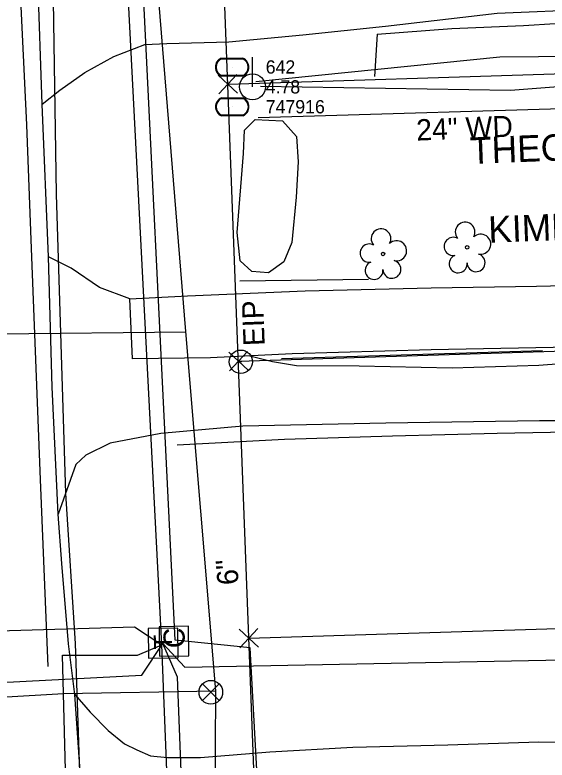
# Model space of a CAD drawing. Extents: x 3040896 to 3051146, y 687568 to 732976.
# Drawn here: x 3050432.3 to 3050532.7, y 692760.7 to 692901.3 of the extents above; entities that cross this region are included whole.
import ezdxf

# ---------------------------------------------------------------- set-up
doc = ezdxf.new("R2010")
doc.units = 0
for name, color, linetype in [('Exist Other Culture Fence Line', 7, 'Continuous'), ('Exist Other Culture Fence Line Text', 7, 'Continuous'), ('Exist Property Corner CELL', 7, 'Continuous'), ('Exist Property Line', 7, 'Continuous'), ('Exist Property Owner Text', 7, 'Continuous'), ('Exist Right of Way Line', 7, 'Continuous'), ('Exist Roads EOP', 7, 'Continuous'), ('Exist Roads EOP Other', 7, 'Continuous'), ('Exist Roads EOT', 7, 'Continuous'), ('Exist Roads Soil', 7, 'Continuous'), ('Exist Utilities Power Pole CELL', 7, 'Continuous'), ('Exist Utilities Power Pole Cogo Comment', 7, 'Continuous'), ('Exist Utilities Power Pole Cogo Elevation', 7, 'Continuous'), ('Exist Utilities Power Pole Cogo Number', 7, 'Continuous'), ('Exist Utilities Power UG Cable SUE', 7, 'Continuous'), ('Exist Utilities Telephone Pedestal CELL', 7, 'Continuous'), ('Exist Utilities Telephone UG Cable', 7, 'Continuous'), ('Exist Utilities Telephone UG Conduit SUE', 7, 'Continuous'), ('Exist Utilities TV Pedestal CELL', 7, 'Continuous'), ('Exist Utilities TV UG Cable', 7, 'Continuous'), ('Exist Utilities Water Meter CELL', 7, 'Continuous'), ('Exist Utilities Water UG Line', 7, 'Continuous'), ('Exist Utilities Water UG Line SUE', 7, 'Continuous'), ('Exist Utilities Water UG Line SUE Text', 7, 'Continuous'), ('Exist Utilities Water Valve CELL', 7, 'Continuous'), ('Exist Vegetation Hedge Row', 7, 'Continuous'), ('Exist Vegetation Tree CELL', 7, 'Continuous'), ('Scratch_Level_1', 7, 'Continuous')]:
    doc.layers.add(name, color=color, linetype=linetype)

# ---------------------------------------------------------------- blocks, each defined once
blk = doc.blocks.new('EXIST UTILITIES POWER POLE')
at = {"layer": 'Exist Utilities Power Pole CELL'}
for q in [(0, 0.1125), (0, 0)]:
    blk.add_line((0, 0), q, dxfattribs=at)
blk.add_circle((0, 0), 0.049, dxfattribs=at)

msp = doc.modelspace()

# ---------------------------------------------------------------- linework, layer by layer
at = {"layer": 'Exist Other Culture Fence Line'}
for points in [[(3050500.65, 692897.65), (3050514.72, 692898.72), (3050528.25, 692899.3), (3050540.24, 692900.01), (3050551.13, 692900.18), (3050563.03, 692900.5)], [(3050500.65, 692897.65), (3050500.16, 692889.66)], [(3050546.06, 692883.87), (3050478.19, 692881.84)], [(3050474.73, 692851.09), (3050499, 692851.42)], [(3050482.56, 692836.49), (3050531.87, 692837.96)], [(3050462.91, 692820.16), (3050483.16, 692821.26), (3050503.53, 692821.87), (3050523.31, 692822.35), (3050533.36, 692822.55), (3050542.25, 692823.07), (3050550.06, 692819.93), (3050555.95, 692814.61), (3050558.07, 692807.96), (3050559.02, 692796.19)]]:
    msp.add_lwpolyline(points, dxfattribs=at)
at = {"layer": 'Exist Property Corner CELL'}
for p, q in [((3050472.44, 692888.21), (3050472.44, 692888.21)), ((3050474.49, 692835.95), (3050474.49, 692835.95)), ((3050476.43, 692783.71), (3050476.43, 692783.71))]:
    msp.add_line(p, q, dxfattribs=at)
for points in [[(3050474.15, 692890.03), (3050470.73, 692886.39), (3050472.44, 692888.21), (3050474.26, 692886.5), (3050470.62, 692889.92)], [(3050476.2, 692837.78), (3050472.78, 692834.13), (3050474.49, 692835.95), (3050476.31, 692834.24), (3050472.67, 692837.67)], [(3050478.14, 692785.53), (3050474.72, 692781.88), (3050476.43, 692783.71), (3050478.25, 692782), (3050474.61, 692785.42)]]:
    msp.add_lwpolyline(points, dxfattribs=at)
at = {"layer": 'Exist Property Line'}
for p, q in [((3050472.44, 692888.21), (3050664.18, 692894.21)), ((3050474.49, 692835.95), (3050665.81, 692841.94))]:
    msp.add_line(p, q, dxfattribs=at)
at = {"layer": 'Exist Right of Way Line'}
msp.add_line((3050485.65, 692541.9), (3050408.68, 694559.38), dxfattribs=at)
msp.add_lwpolyline([(3050476.43, 692783.71), (3050922.5, 692797.67)], dxfattribs=at)
at = {"layer": 'Exist Roads EOP'}
msp.add_lwpolyline([(3050452.43, 692537.96), (3050451.62, 692539.28), (3050450.89, 692541.72), (3050450.78, 692544.4), (3050449.7, 692582.98), (3050448.3, 692610.01), (3050447.99, 692630.51), (3050446.58, 692656.34), (3050445, 692693.38), (3050444.69, 692706.86), (3050444.15, 692723.34), (3050443.95, 692727.95), (3050443.92, 692730.34), (3050444.23, 692732.06), (3050445.15, 692733.77), (3050446.2, 692735.05), (3050443.56, 692773.1), (3050442.38, 692782.64), (3050441.13, 692797.78), (3050440.42, 692807.1), (3050439.32, 692831.07), (3050438.6, 692855.61), (3050437.39, 692884.46), (3050436.57, 692908.27)], dxfattribs=at)
at = {"layer": 'Exist Roads EOP Other'}
msp.add_lwpolyline([(3050587.6, 692840.12), (3050568.62, 692839.55), (3050540.45, 692838.64), (3050510.84, 692838.1), (3050484.6, 692837.31), (3050469.2, 692836.59), (3050454.49, 692836.37), (3050453.93, 692847.7), (3050464.86, 692848.28), (3050487.06, 692849.24), (3050510.85, 692849.76), (3050530.75, 692850.09), (3050538.69, 692850.3), (3050543.7, 692850.73), (3050546.52, 692850.89), (3050549.94, 692851.85), (3050551.65, 692852.98), (3050552.83, 692854.46), (3050553.49, 692857), (3050553.79, 692861.51), (3050553.62, 692873.61), (3050578.37, 692875.04), (3050578.24, 692879.97), (3050580.07, 692880.11)], dxfattribs=at)
at = {"layer": 'Exist Roads EOT'}
msp.add_lwpolyline([(3050438.55, 692778.36), (3050437.08, 692813.63), (3050435.38, 692857.18), (3050434.5, 692880.52), (3050433.27, 692906.8)], dxfattribs=at)
at = {"layer": 'Exist Roads Soil'}
for points in [[(3050437.39, 692884.46), (3050440.73, 692887.1), (3050445.46, 692890.4), (3050450.92, 692893.41), (3050456.82, 692895.7), (3050460.95, 692895.87), (3050472.63, 692896.2), (3050486.59, 692897.51), (3050502.22, 692899.15), (3050523.27, 692901.59), (3050541.34, 692902.38), (3050556.16, 692903.18), (3050567.6, 692903.14)], [(3050453.93, 692847.7), (3050448.23, 692849.86), (3050442.87, 692853.49), (3050438.6, 692855.61)], [(3050476.63, 692836.94), (3050480.91, 692835.88), (3050485.41, 692835.16), (3050497.23, 692835.07), (3050514.79, 692834.69), (3050531.17, 692835.18), (3050548.6, 692836.5), (3050567.16, 692837.81), (3050578.27, 692836.97)], [(3050569.36, 692796.58), (3050560.83, 692796.63), (3050560.23, 692807.2), (3050558.49, 692813.1), (3050555.5, 692817.61), (3050551.86, 692820.97), (3050545.26, 692823.81), (3050541.16, 692824.69), (3050531.29, 692824.69), (3050502.28, 692824.28), (3050475.28, 692823.67), (3050459.78, 692822.29), (3050450.24, 692820.47), (3050445.63, 692818.23), (3050443.77, 692816.49), (3050440.42, 692807.1)], [(3050443.56, 692773.1), (3050446.46, 692769.73), (3050449.86, 692766.3), (3050452.94, 692763.79), (3050455.27, 692762.67), (3050457.85, 692761.52), (3050461.06, 692761.17), (3050467.32, 692761.21), (3050480.4, 692762.26), (3050496.03, 692763.14), (3050514.01, 692763.56), (3050531.19, 692764.14), (3050543.65, 692764.04), (3050559.29, 692765.22), (3050571.79, 692766.17), (3050582.15, 692766.96), (3050593.1, 692766.83), (3050605.83, 692765.99), (3050620.9, 692766.12), (3050638.32, 692766.42), (3050651.46, 692765.85), (3050668.32, 692766.34)]]:
    msp.add_lwpolyline(points, dxfattribs=at)
at = {"layer": 'Exist Utilities Power UG Cable SUE'}
for points in [[(3050477.76, 692888.73), (3050523.82, 692893.35), (3050574.98, 692893.79)], [(3050478.65, 692887.84), (3050525.79, 692887.05), (3050574.76, 692890.84)]]:
    msp.add_lwpolyline(points, dxfattribs=at)
at = {"layer": 'Exist Utilities Telephone Pedestal CELL'}
msp.add_line((3050460.21, 692782.71), (3050460.21, 692782.71), dxfattribs=at)
msp.add_lwpolyline([(3050463.06, 692780.01), (3050463, 692785.61), (3050457.41, 692785.55), (3050457.46, 692779.96), (3050463.06, 692780.01)], dxfattribs=at)
at = {"layer": 'Exist Utilities Telephone UG Cable'}
for points in [[(3050459.99, 692782.47), (3050444.06, 693089.7), (3050443.83, 693093.49), (3050450.76, 693093.55), (3050443.69, 693095.61), (3050437.82, 693243.47), (3050444.66, 693244.21), (3050437.82, 693245.37), (3050433.36, 693392.66), (3050440.93, 693393.67), (3050432.94, 693395.06), (3050427.74, 693542.45), (3050431.01, 693542.65), (3050427.36, 693543.95), (3050417.85, 693768.03)], [(3050460.21, 692782.71), (3050464.37, 692778.23), (3050659.04, 692782.03), (3050669.03, 692788.67)], [(3050184.73, 692769.91), (3050190.43, 692767.78), (3050191.08, 692757.45), (3050322.32, 692762.36), (3050403.28, 692766.8), (3050403.28, 692784.34), (3050454.86, 692785.82), (3050459.99, 692782.47)], [(3050184.73, 692769.91), (3050187.45, 692764.83), (3050383.4, 692772.93), (3050456.22, 692776.73), (3050460.21, 692782.71)], [(3050388.17, 692281.77), (3050407.85, 692305.9), (3050413.08, 692456.66), (3050407.85, 692700.17), (3050465.87, 692702.07), (3050462.97, 692776.37), (3050460.21, 692782.71)], [(3050482.17, 692286.76), (3050449.52, 692293.62), (3050453.53, 692404.23), (3050449.73, 692554.99), (3050443.86, 692681.66), (3050441.22, 692780.53), (3050455.38, 692780.53), (3050459.99, 692782.47)], [(3050482.17, 692286.76), (3050464.31, 692294.52), (3050467.77, 692491.31), (3050468.46, 692570.87), (3050459.99, 692782.47)]]:
    msp.add_lwpolyline(points, dxfattribs=at)
at = {"layer": 'Exist Utilities Telephone UG Conduit SUE'}
msp.add_lwpolyline([(3050451.11, 692260.46), (3050454.25, 692322.24), (3050455.52, 692374.78), (3050455.89, 692428.95), (3050454.93, 692474.36), (3050453.36, 692525.46), (3050451.82, 692557.93), (3050450.38, 692595.45), (3050447.97, 692634.22), (3050446.43, 692665.87), (3050445.07, 692699.48), (3050445.27, 692736.12), (3050443.7, 692782.67), (3050441.89, 692810.97), (3050440.13, 692867.47), (3050439.48, 692908.06), (3050437.3, 692948.91), (3050435.97, 692985.55)], dxfattribs=at)
at = {"layer": 'Exist Utilities TV Pedestal CELL'}
msp.add_line((3050462.31, 692783.13), (3050462.31, 692783.13), dxfattribs=at)
msp.add_lwpolyline([(3050465.12, 692780.39), (3050465.06, 692785.94), (3050459.51, 692785.87), (3050459.57, 692780.32), (3050465.12, 692780.39)], dxfattribs=at)
at = {"layer": 'Exist Utilities TV UG Cable'}
msp.add_lwpolyline([(3050479.17, 692735.85), (3050476.67, 692781.89), (3050462.51, 692783.36), (3050455.06, 692935.93), (3050457.91, 692938.15), (3050448.08, 693089.07), (3050451.98, 693089.77), (3050447.57, 693091.29), (3050442.06, 693239.93), (3050445.26, 693241.84), (3050440.58, 693243.1), (3050435.43, 693393.55), (3050439.36, 693394.52), (3050435.53, 693395.24), (3050430.75, 693539.42), (3050433.07, 693540.96), (3050430.75, 693541.4), (3050421.5, 693768.47)], dxfattribs=at)
at = {"layer": 'Exist Utilities Water Meter CELL'}
for p, q in [((3050473.26, 692891.4), (3050473.26, 692891.4)), ((3050473.3, 692883.94), (3050473.3, 692883.94))]:
    msp.add_line(p, q, dxfattribs=at)
for points in [[(3050471.23, 692893.1), (3050475.3, 692893.1)], [(3050471.23, 692892.96), (3050475.3, 692892.96)], [(3050475.3, 692889.84), (3050471.2, 692889.84)], [(3050475.3, 692889.7), (3050471.2, 692889.7)], [(3050471.26, 692885.64), (3050475.34, 692885.64)], [(3050471.26, 692885.5), (3050475.34, 692885.5)], [(3050475.34, 692882.37), (3050471.24, 692882.37)], [(3050475.34, 692882.24), (3050471.24, 692882.24)]]:
    msp.add_lwpolyline(points, dxfattribs=at)
for centre, radius, start, end in [((3050471.96, 692891.4), 1.86, 113.178, 245.9794), ((3050471.97, 692891.4), 1.73, 115.3009, 243.7824), ((3050474.56, 692891.4), 1.86, 293.6483, 66.3084), ((3050474.57, 692891.4), 1.73, 295.1272, 64.8728), ((3050471.99, 692883.93), 1.86, 113.178, 245.9794), ((3050472, 692883.93), 1.73, 115.3009, 243.7824), ((3050474.59, 692883.94), 1.86, 293.6483, 66.3084), ((3050474.6, 692883.94), 1.73, 295.1272, 64.8728)]:
    msp.add_arc(centre, radius, start, end, dxfattribs=at)
at = {"layer": 'Exist Utilities Water UG Line'}
msp.add_lwpolyline([(3050464.56, 692841.54), (3050450.03, 693019.11)], dxfattribs=at)
at = {"layer": 'Exist Utilities Water UG Line SUE'}
for p, q in [((3050378.23, 692840.64), (3050464.56, 692841.48)), ((3050470.18, 692773.77), (3050464.56, 692841.54))]:
    msp.add_line(p, q, dxfattribs=at)
for points in [[(3050394.06, 692770.53), (3050441.43, 692773.3), (3050470.18, 692773.77)], [(3050471.01, 692617.01), (3050469.54, 692655.82), (3050469.53, 692694.09), (3050470.03, 692741.72), (3050470.18, 692773.77)]]:
    msp.add_lwpolyline(points, dxfattribs=at)
at = {"layer": 'Exist Utilities Water Valve CELL'}
msp.add_lwpolyline([(3050470.83, 692775.08), (3050467.68, 692771.93), (3050469.25, 692773.51), (3050470.83, 692771.93), (3050467.68, 692775.08)], dxfattribs=at)
msp.add_circle((3050469.25, 692773.51), 2.23, dxfattribs=at)
at = {"layer": 'Exist Vegetation Hedge Row'}
msp.add_lwpolyline([(3050485.37, 692866.89), (3050484.52, 692858.35), (3050483.05, 692854.7), (3050480.12, 692852.63), (3050477.01, 692852.84), (3050474.77, 692854.87), (3050474.21, 692860.21), (3050475.42, 692875.1), (3050475.59, 692879.5), (3050477.63, 692881.55), (3050482.78, 692881.29), (3050485.44, 692878.36), (3050485.71, 692873.54), (3050485.37, 692866.89)], dxfattribs=at)
at = {"layer": 'Exist Vegetation Tree CELL'}
for p, q in [((3050517.64, 692857.43), (3050517.64, 692857.43)), ((3050501.76, 692856.18), (3050501.76, 692856.18))]:
    msp.add_line(p, q, dxfattribs=at)
for centre in [(3050517.64, 692857.43), (3050501.76, 692856.18)]:
    msp.add_circle(centre, 0.326, dxfattribs=at)
for centre, radius, start, end in [((3050517.25, 692860.31), 1.86, 330.1651, 219.7134), ((3050501.38, 692859.05), 1.86, 330.1651, 219.7134), ((3050515.03, 692857.59), 1.73, 62.6636, 279.3457), ((3050520.19, 692858.02), 1.9, 257.1011, 134.1999), ((3050499.16, 692856.33), 1.73, 62.6636, 279.3457), ((3050504.31, 692856.77), 1.9, 257.1011, 134.1999), ((3050515.93, 692854.31), 1.69, 111.5671, 6.231), ((3050519.31, 692854.53), 1.7, 181.2822, 74.56), ((3050500.06, 692853.06), 1.69, 111.5671, 6.231), ((3050503.43, 692853.28), 1.7, 181.2822, 74.56)]:
    msp.add_arc(centre, radius, start, end, dxfattribs=at)
at = {"layer": 'Scratch_Level_1'}
for radius in [2.2, 0.0707]:
    msp.add_circle((3050474.9, 692835.85), radius, dxfattribs=at)

# ---------------------------------------------------------------- block references
at = {"layer": 'Exist Utilities Power Pole CELL', "xscale": 50, "yscale": 50}
msp.add_blockref('EXIST UTILITIES POWER POLE', (3050477.11, 692887.7), dxfattribs=at)

# ---------------------------------------------------------------- texts
at = {"layer": 'Exist Other Culture Fence Line Text'}
msp.add_text('24" WD', height=4, rotation=2.4163, dxfattribs=at).set_placement((3050508.11, 692877.55))
at = {"layer": 'Exist Property Owner Text'}
for s, p in [('THEODORE GRANT BEDDOW', (3050518.26, 692873.15)), ('KIMBERLY MARIE BEDDOW', (3050521.71, 692858.27))]:
    msp.add_text(s, height=5.0005, rotation=2.18, dxfattribs=at).set_placement(p)
at = {"layer": 'Exist Utilities Power Pole Cogo Comment'}
msp.add_text('747916', height=2.5, dxfattribs=at).set_placement((3050479.61, 692882.7))
at = {"layer": 'Exist Utilities Power Pole Cogo Elevation'}
msp.add_text('4.78', height=2.5, dxfattribs=at).set_placement((3050479.61, 692886.45))
at = {"layer": 'Exist Utilities Power Pole Cogo Number'}
msp.add_text('642', height=2.5, dxfattribs=at).set_placement((3050479.61, 692890.2))
at = {"layer": 'Exist Utilities Telephone Pedestal CELL'}
msp.add_text('T', height=3.42, rotation=90.5509, dxfattribs=at).set_placement((3050461.93, 692781.59))
at = {"layer": 'Exist Utilities TV Pedestal CELL'}
msp.add_text('C', height=4, rotation=90.6237, dxfattribs=at).set_placement((3050464.33, 692781.84))
at = {"layer": 'Exist Utilities Water UG Line SUE Text'}
msp.add_text('6"', height=4, rotation=94.7452, dxfattribs=at).set_placement((3050474.53, 692793.9))
at = {"layer": 'Scratch_Level_1'}
msp.add_text('EIP', height=4, rotation=92.18, dxfattribs=at).set_placement((3050479.43, 692838.89))

doc.saveas('drawing.dxf')
